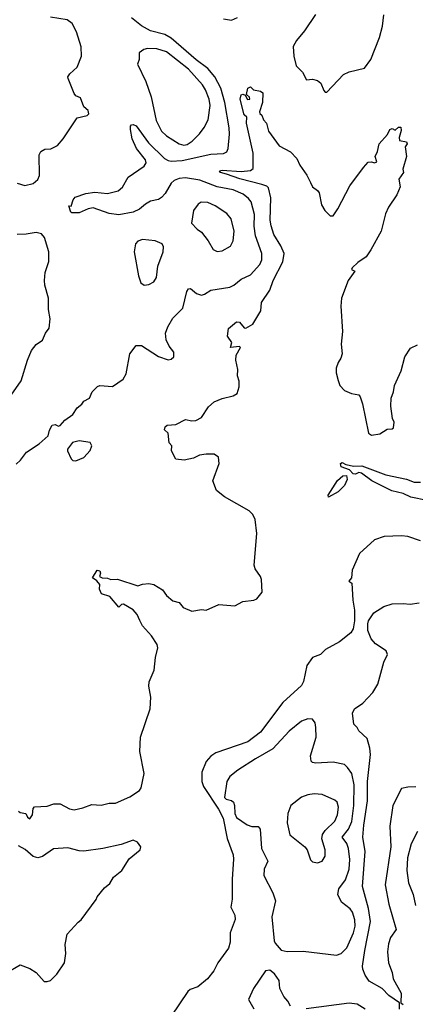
# Model space of a CAD drawing. Extents: x 2057697 to 2160550, y 827490 to 1016834.
# Tile 379 of 509: x 2072762 to 2075251, y 976105 to 982295. Entities that reach past the tile are written whole.
import ezdxf

# ---------------------------------------------------------------- set-up
doc = ezdxf.new("R2010")
doc.units = 0

msp = doc.modelspace()

# ---------------------------------------------------------------- linework, layer by layer
at = {"layer": '0CON20XD'}
for points in [[(2072738.8, 979501.2), (2072766.7, 979525), (2072805, 979576.7), (2072885, 979627.5), (2072941.2, 979678.8), (2072948.8, 979715), (2072965, 979746.7), (2072985, 979750), (2073005, 979740), (2073016.4, 979743.6), (2073045, 979776.7), (2073095, 979813.3), (2073124.2, 979855.8), (2073152.7, 979877.3), (2073165, 979896.2), (2073200, 979915), (2073216.7, 979955), (2073251.2, 979988.8), (2073265, 979995.8), (2073345, 979989.1), (2073413.8, 980035), (2073431.2, 980068.8), (2073453.8, 980195), (2073493.9, 980246.1), (2073527.7, 980247.7), (2073635, 980177.5), (2073695, 980156.7), (2073715, 980160), (2073732.5, 980175), (2073732.5, 980205), (2073703, 980243), (2073682.5, 980282.5), (2073680, 980325), (2073694.4, 980365), (2073725, 980417.5), (2073787.6, 980482.4), (2073814.5, 980585.5), (2073825, 980603.8), (2073835.5, 980605.5), (2073875, 980574), (2073905, 980564), (2073925, 980568.8), (2073964.4, 980595.6), (2074085, 980612.9), (2074108.8, 980625), (2074155, 980664.2), (2074215, 980690), (2074272.7, 980755), (2074285.4, 980785), (2074284.7, 980825), (2074245.7, 980935.7), (2074237.9, 980997.9), (2074239.5, 981069.5), (2074219.2, 981149.2), (2074201.9, 981171.9), (2074167.6, 981197.6), (2074105, 981224.7), (2074005, 981244.8), (2073895, 981285.7), (2073805, 981299.8), (2073765, 981295.7), (2073734.5, 981285), (2073715, 981268.2), (2073677, 981203), (2073655, 981176.9), (2073635, 981165.6), (2073585, 981153.5), (2073554.4, 981135.6), (2073516.5, 981103.5), (2073476, 981084), (2073385, 981068.1), (2073325, 981076), (2073225, 981112.7), (2073193.1, 981106.9), (2073135, 981081.1), (2073090.7, 981080.7), (2073082.5, 981085), (2073070, 981125), (2073086.4, 981123.6), (2073098.3, 981161.7), (2073111.7, 981178.3), (2073178.7, 981201.3), (2073235, 981210), (2073315, 981201.9), (2073381.4, 981218.6), (2073407.6, 981242.4), (2073445, 981304.4), (2073545.6, 981375), (2073557.8, 981395), (2073553.3, 981415), (2073497.5, 981485), (2073469.5, 981545), (2073458.1, 981605), (2073459.2, 981625), (2073465.7, 981634.3), (2073475, 981636.9), (2073495, 981627.5), (2073571.2, 981521.2), (2073672.6, 981422.6), (2073695, 981410.5), (2073715.7, 981405.7), (2073785, 981409.2), (2073965, 981450.4), (2074045, 981453.6), (2074065.7, 981465), (2074073.1, 981485), (2074082.7, 981575), (2074080.4, 981615), (2074052.3, 981775), (2074027.4, 981865), (2073989.8, 981935), (2073945, 981987.7), (2073872.1, 982042.1), (2073715, 982179.8), (2073675, 982201.9), (2073585.3, 982225.3), (2073527.4, 982257.4), (2073465, 982307.2)], [(2072745, 981267.5), (2072795, 981253.5), (2072846.2, 981265), (2072875, 981290), (2072885.6, 981315), (2072884.3, 981445), (2072895, 981466.7), (2072918.8, 981481.2), (2072956.6, 981483.4), (2072998.8, 981505), (2073035, 981546.2), (2073122.3, 981677.7), (2073187, 981693), (2073197, 981703), (2073192.5, 981725), (2073165, 981747.5), (2073144, 981804), (2073115.9, 981815.9), (2073105, 981831.2), (2073066.7, 981925), (2073065.6, 981935), (2073076.9, 981955), (2073122.8, 981997.2), (2073150, 982065), (2073149.2, 982125), (2073118.3, 982218.3), (2073091.1, 982271.1), (2073060, 982295), (2072955, 982311.9)], [(2074045, 982301.2), (2074095, 982291.2), (2074131.7, 982308.3)], [(2074622.6, 982327.4), (2074555, 982225.5), (2074504.2, 982165), (2074483.2, 982126.8), (2074486.4, 982065), (2074502.2, 982005), (2074540.8, 981965), (2074567.5, 981917.5), (2074605, 981921.2), (2074635, 981913.3), (2074656.7, 981895), (2074675, 981850), (2074685, 981840), (2074695, 981840), (2074799.5, 981950.5), (2074835, 981968), (2074930.7, 981989.3), (2074971.2, 982045), (2075025, 982182.5), (2075044.3, 982255), (2075054.2, 982325)], [(2073795, 981506.8), (2073815, 981511.1), (2073847.9, 981532.1), (2073893, 981577), (2073923.4, 981616.6), (2073947.3, 981665), (2073961.1, 981755), (2073954.1, 981795), (2073930, 981855), (2073911.2, 981885), (2073823.9, 981985), (2073685, 982093.8), (2073625, 982112.7), (2073565.8, 982114.2), (2073542.3, 982107.7), (2073513, 982087), (2073512.5, 982045), (2073503.3, 982015), (2073555.5, 981905.5), (2073589.6, 981809.6), (2073621.5, 981661.5), (2073653.3, 981595), (2073685, 981564.4), (2073765, 981513.8), (2073795, 981506.8)], [(2072755, 977320), (2072765, 977310), (2072800, 977305), (2072811.7, 977281.7), (2072825, 977270), (2072842.5, 977295), (2072846.7, 977335), (2072855, 977346.7), (2072935, 977351.2), (2072975.8, 977365.8), (2073015.6, 977365.6), (2073075, 977332.9), (2073105, 977328.1), (2073160, 977340), (2073215, 977361.2), (2073275, 977357.5), (2073325, 977370), (2073365, 977370), (2073455, 977410), (2073515, 977448), (2073527.1, 977465), (2073545.4, 977555), (2073517.2, 977695), (2073521.9, 977785), (2073583.1, 977963.1), (2073586.6, 978036.6), (2073574.5, 978104.5), (2073577.4, 978132.6), (2073608.8, 978205), (2073617.3, 978285), (2073630.9, 978345), (2073626.9, 978366.9), (2073591.7, 978421.7), (2073534.4, 978485), (2073517.1, 978517.1), (2073501.1, 978555), (2073475.5, 978585), (2073415, 978620), (2073401.7, 978618.3), (2073385, 978602.5), (2073328.3, 978668.3), (2073276.2, 978685), (2073263.8, 978715), (2073266.2, 978745), (2073247.1, 978767.1), (2073218.8, 978785), (2073250, 978835), (2073265, 978830), (2073270, 978815), (2073263.8, 978795), (2073280, 978785), (2073315, 978783.8), (2073335, 978776.2), (2073377.9, 978777.9), (2073505, 978736.7), (2073535, 978746.7), (2073575, 978750), (2073605, 978744), (2073660.3, 978710.3), (2073685, 978674), (2073725, 978641.2), (2073765, 978630), (2073789.5, 978599.5), (2073845, 978576.2), (2073905, 978586.2), (2073935, 978583.3), (2074015, 978618), (2074115, 978610), (2074165, 978637.5), (2074235, 978646.2), (2074255, 978654), (2074288, 978695), (2074284.3, 978775), (2074276.9, 978795), (2074242.8, 978842.8), (2074236.9, 978865), (2074254.6, 979065), (2074243.1, 979153.1), (2074228.1, 979185), (2074205, 979206.9), (2074050, 979295), (2074001.2, 979335), (2073977.5, 979395), (2074017.5, 979505), (2074012.5, 979545), (2073985, 979563.3), (2073935, 979564), (2073893, 979557), (2073855, 979538), (2073796.4, 979526.4), (2073745, 979532.5), (2073717.5, 979585), (2073720, 979615), (2073703.3, 979635), (2073696.7, 979695), (2073673, 979717), (2073677.5, 979735), (2073690, 979745), (2073745, 979750), (2073805, 979781.2), (2073845, 979773.3), (2073870, 979775), (2073906.4, 979793.6), (2073949.7, 979860.3), (2073985, 979892), (2074035, 979914), (2074105, 979930), (2074130, 979945), (2074143, 979987), (2074143, 980023), (2074133.3, 980055), (2074133.8, 980095), (2074121.2, 980155), (2074124.3, 980185), (2074151.2, 980235), (2074145, 980241.2), (2074087.5, 980235), (2074097.1, 980265), (2074069.5, 980305), (2074075.8, 980354.2), (2074125, 980396.4), (2074145, 980393.9), (2074175, 980358.5), (2074185, 980356.4), (2074228.7, 980381.3), (2074278.6, 980465), (2074282.6, 980517.4), (2074336, 980595), (2074356, 980655), (2074416.7, 980773.3), (2074425.9, 980825), (2074404.3, 980874.3), (2074361.8, 980945), (2074345, 981000), (2074338, 981035), (2074342, 981175), (2074327.1, 981237.1), (2074317.4, 981247.4), (2074285, 981259.8), (2074146, 981295), (2074063.7, 981323.7), (2074026.2, 981335), (2074020, 981345), (2074035, 981350), (2074155, 981341.3), (2074213.5, 981346.5), (2074230.6, 981359.4), (2074231.9, 981455), (2074189.2, 981645), (2074191.7, 981681.7), (2074175, 981696.7), (2074148.6, 981795), (2074155, 981822.5), (2074165, 981826.7), (2074180, 981820), (2074195, 981792.5), (2074210, 981795), (2074208.3, 981808.3), (2074190, 981825), (2074197.5, 981865), (2074215, 981872.5), (2074233.8, 981853.8), (2074276.2, 981846.2), (2074291.2, 981835), (2074290.6, 981775), (2074270, 981715), (2074272.5, 981705), (2074285.8, 981695), (2074296, 981665), (2074315.5, 981645), (2074327.5, 981595), (2074395, 981502), (2074466, 981465), (2074505, 981422), (2074525, 981380), (2074568.3, 981318.3), (2074590.7, 981270.7), (2074604.4, 981244.4), (2074635, 981221.2), (2074645.6, 981205.6), (2074661.7, 981131.7), (2074682, 981095), (2074715, 981061.2), (2074735, 981062.5), (2074764.4, 981105), (2074839.8, 981250.2), (2074925, 981365.5), (2074955, 981400), (2074975, 981401.9), (2074995, 981394.4), (2075009.1, 981400.9), (2074998.8, 981435), (2075013.8, 981466.2), (2075023.1, 981515), (2075076.9, 981573.1), (2075090, 981605), (2075105, 981610), (2075125, 981600), (2075145, 981620), (2075160, 981620), (2075161.7, 981598.3), (2075150, 981555), (2075152.5, 981535), (2075195, 981527.5), (2075200, 981515), (2075187.5, 981495), (2075196.2, 981435), (2075172.5, 981355), (2075176.7, 981335), (2075148.3, 981291.7), (2075156, 981245), (2075136, 981195), (2075083.2, 981116.8), (2075064.3, 981075), (2075035.8, 980965), (2074971.1, 980848.9)], [(2074005, 980836.9), (2074035, 980841.1), (2074088.5, 980871.5), (2074105.4, 980904.6), (2074110.9, 980965), (2074093.3, 981043.3), (2074065, 981076.9), (2073990.8, 981125), (2073945, 981146.8), (2073903, 981147), (2073885.5, 981134.5), (2073855.8, 981095), (2073843.8, 981015), (2073878.3, 980978.3), (2073905, 980960), (2073946.9, 980905), (2073979.3, 980849.3), (2074005, 980836.9)], [(2072645.8, 979845), (2072771.9, 980025), (2072810.5, 980155), (2072835.8, 980215), (2072865, 980253.8), (2072905, 980280), (2072924.2, 980325), (2072948, 980355), (2072953.8, 980415), (2072943.6, 980473.6), (2072943.8, 980543.8), (2072920, 980625), (2072918.6, 980655), (2072921.4, 980705), (2072944, 980775), (2072944.2, 980835), (2072918.5, 980925), (2072898.6, 980948.6), (2072865, 980957.5), (2072803.3, 980946.7), (2072745, 980945.2)], [(2073545, 980626.7), (2073575, 980631.2), (2073605, 980646.7), (2073622, 980675), (2073630, 980745), (2073663.8, 980835), (2073666.1, 980866.1), (2073657.5, 980885), (2073615, 980903.8), (2073535, 980912.5), (2073505, 980902), (2073490, 980885), (2073482.9, 980835), (2073510, 980685), (2073525, 980640), (2073545, 980626.7)], [(2074971.1, 980848.9), (2074942.5, 980805), (2074890.5, 980769.5), (2074854, 980735), (2074850, 980725), (2074870, 980715), (2074828, 980655), (2074786.2, 980545), (2074782, 980495), (2074794, 980335), (2074784.4, 980255), (2074790.6, 980195), (2074783.6, 980166.4), (2074765, 980138.8), (2074753.1, 980105), (2074753.1, 980075), (2074765, 980027.5), (2074775.8, 979995), (2074805, 979964), (2074850, 979945), (2074895, 979936.2), (2074904.2, 979924.2), (2074919.1, 979879.1), (2074956.7, 979695), (2074975, 979683.8), (2075028.3, 979691.7), (2075075, 979720), (2075106.4, 979723.6), (2075115, 979730), (2075117.5, 979765), (2075107.8, 979787.8), (2075096.9, 979865), (2075098.5, 979915), (2075113.3, 979955), (2075119.6, 979995), (2075161.7, 980088.3), (2075185, 980176.2), (2075220.3, 980229.7), (2075265, 980250.8)], [(2073115, 979522.5), (2073165, 979543.3), (2073204.1, 979585.9), (2073216.2, 979615), (2073205.8, 979635.8), (2073135, 979648), (2073093.6, 979636.4), (2073063.3, 979595), (2073062.5, 979585), (2073085, 979533.3), (2073095, 979524), (2073115, 979522.5)], [(2075325, 979272.5), (2075224, 979294), (2075175, 979316.9), (2075103, 979333), (2074976.7, 979395), (2074912.5, 979445), (2074895, 979447.5), (2074875, 979437.8), (2074859.7, 979439.7), (2074837.5, 979465), (2074784.5, 979484.5), (2074781.4, 979505), (2074791.2, 979511.2)], [(2074791.2, 979511.2), (2074815, 979499.2), (2074865, 979488.6), (2074915, 979490.8), (2075065, 979433.1), (2075196.6, 979406.6), (2075245, 979387.1), (2075285, 979387.5)], [(2074705, 979294), (2074702, 979305), (2074761.9, 979398.1), (2074795, 979428), (2074818.8, 979428.8), (2074822.5, 979405), (2074805, 979365.7), (2074765, 979326.9), (2074705, 979294)], [(2075285, 979019.4), (2075205, 979045.7), (2075165, 979049.2), (2075055, 979046.2), (2074994.2, 979025.8), (2074900.3, 978939.7), (2074853.3, 978835), (2074850, 978785), (2074833.3, 978765), (2074852.5, 978752.5), (2074858, 978645), (2074867.7, 978582.3), (2074869.2, 978515), (2074859.2, 978465), (2074845, 978440), (2074775, 978384.3), (2074686.7, 978335), (2074655, 978304), (2074603.3, 978285), (2074568.6, 978235), (2074546.7, 978135), (2074535, 978110), (2074417.9, 978002.1), (2074277.8, 977815), (2074198, 977755), (2073995, 977686.1), (2073965, 977664.6), (2073935, 977630.5), (2073906.9, 977565), (2073908, 977505), (2073919.1, 977475), (2074012.3, 977332.3), (2074042, 977275), (2074067.2, 977147.2), (2074104.4, 977045), (2074107.6, 977017.6), (2074097.9, 976892.1), (2074099.2, 976765), (2074090.8, 976715), (2074116, 976665), (2074117.3, 976637.3), (2074085.6, 976555), (2074086.7, 976495), (2074075, 976456.7), (2074008.8, 976365), (2073983.8, 976315), (2073944.2, 976265.8), (2073883.3, 976215), (2073835, 976198.8), (2073820, 976185), (2073715, 976030)], [(2075150.8, 976075), (2075152.5, 976115), (2075085, 976160), (2075043.3, 976203.3), (2074960.6, 976250.6), (2074935, 976287.1), (2074922.1, 976325), (2074920, 976345), (2074934, 976444), (2074969.8, 976625), (2074957.2, 976707.2), (2074918.4, 976845), (2074934.8, 977064.8), (2074921.9, 977155), (2074928.2, 977231.8), (2074949.4, 977385), (2074950.4, 977505), (2074968.9, 977675), (2074965.5, 977715.5), (2074949.2, 977775), (2074896, 977825), (2074886, 977845), (2074864.2, 977865), (2074855.6, 977935), (2074868.3, 977961.7), (2074922.1, 977997.9), (2074983.3, 978065), (2075015, 978116.7), (2075054.2, 978255.8), (2075076.2, 978305), (2075067, 978327), (2075001.8, 978371.8), (2074972.6, 978402.6), (2074952.2, 978455), (2074952.4, 978497.6), (2074957.1, 978515), (2074990, 978565), (2075054, 978606), (2075105, 978621.5), (2075175, 978625.6), (2075219.2, 978620.8), (2075275, 978628)], [(2074755, 976414.2), (2074785.5, 976424.5), (2074819.4, 976460.6), (2074862.7, 976555), (2074871.8, 976595), (2074870.9, 976635), (2074856.7, 976685), (2074841.4, 976705), (2074787.6, 976747.6), (2074764.4, 976795.6), (2074770, 976830), (2074812.2, 976887.8), (2074834.7, 976955.3), (2074838.4, 977015), (2074831.6, 977085), (2074819.7, 977115), (2074790.8, 977155), (2074831.9, 977205), (2074851, 977255), (2074864.3, 977355), (2074867.4, 977485), (2074852.3, 977555), (2074825, 977594.3), (2074805, 977611.4), (2074735, 977626.9), (2074625, 977620), (2074605, 977624.3), (2074595, 977633.8), (2074592.4, 977667.6), (2074627.1, 977785), (2074625.6, 977845.6), (2074621.4, 977875), (2074605, 977897.5), (2074575, 977900), (2074535, 977885.6), (2074457.4, 977822.6), (2074355, 977710.4), (2074245, 977648.7), (2074134.2, 977575.8), (2074084, 977536), (2074064.4, 977505), (2074051.2, 977405), (2074062, 977395), (2074095, 977386.9), (2074106.6, 977375), (2074113.3, 977355), (2074115.3, 977305), (2074125, 977278.9), (2074192.4, 977232.4), (2074222.6, 977222.6), (2074261.8, 977221.8), (2074275, 977206.2), (2074283.1, 977085), (2074323.5, 977005), (2074301.1, 976955), (2074298.6, 976915), (2074355.6, 976805.6), (2074371.4, 976755), (2074349.2, 976655), (2074363.9, 976503.9), (2074369.3, 976489.3), (2074407.5, 976445), (2074445, 976436.2), (2074545, 976438.6), (2074755, 976414.2)], [(2075255, 977472.2), (2075205, 977470.6), (2075165, 977460.8), (2075109.5, 977355), (2075091.6, 977225), (2075097, 977095), (2075060.6, 976855), (2075084.4, 976734.4), (2075130, 976575), (2075095.4, 976524.6), (2075083.5, 976485), (2075076.4, 976435), (2075082, 976365)], [(2074635, 976994.4), (2074665, 977004.2), (2074683.4, 977036.6), (2074683.1, 977075), (2074663.5, 977145), (2074667.3, 977172.7), (2074683.2, 977196.8), (2074745, 977255.6), (2074760.8, 977295), (2074767.2, 977345), (2074758.8, 977375), (2074745, 977387.5), (2074665, 977423.8), (2074615, 977428.7), (2074575, 977422.5), (2074535, 977407.7), (2074468.1, 977355), (2074448.9, 977305), (2074445.4, 977245), (2074460.9, 977170.9), (2074555.6, 977095.6), (2074570, 977075), (2074592.4, 977012.4), (2074605, 977000.8), (2074635, 976994.4)], [(2075265, 977191.2), (2075225, 977113.8), (2075201.5, 977025), (2075198.1, 976945), (2075209.1, 976869.1), (2075238.1, 976795), (2075252.9, 976725)], [(2072677.6, 976302.4), (2072765, 976353.3), (2072825, 976330), (2072865, 976305.7), (2072915, 976248.6), (2072935, 976247.1), (2072955, 976254.2), (2072995.8, 976295), (2073043.8, 976365), (2073051.2, 976425), (2073048.3, 976481.7), (2073061.2, 976545), (2073129.1, 976620.9), (2073148.8, 976635), (2073243, 976763), (2073249.7, 976780.3), (2073295, 976836.2), (2073328.8, 976865), (2073352, 976905), (2073405, 976946.9), (2073450.6, 977019.4), (2073520, 977075), (2073524.4, 977095), (2073502.9, 977125), (2073475, 977136.7), (2073400.6, 977109.4), (2073285, 977084.6), (2073165, 977068), (2073135, 977069.1), (2073065, 977089.5), (2072975, 977082.7), (2072905, 977034.5), (2072875, 977026.5), (2072846, 977035), (2072797.1, 977077.1), (2072755, 977101.2)], [(2075082, 976365), (2075105.7, 976305), (2075112, 976265), (2075163.1, 976175), (2075160, 976115), (2075175, 976102.5)], [(2074465, 976093.3), (2074448.8, 976125), (2074424.3, 976154.3), (2074398, 976205), (2074393.8, 976255), (2074365.8, 976295.8), (2074335, 976320), (2074307.5, 976315), (2074232.5, 976205), (2074202.5, 976135), (2074236.1, 976076.1)], [(2074935, 976074), (2074885, 976105.7), (2074835, 976111.4), (2074565, 976077.1)]]:
    msp.add_lwpolyline(points, dxfattribs=at)

doc.saveas('drawing.dxf')
